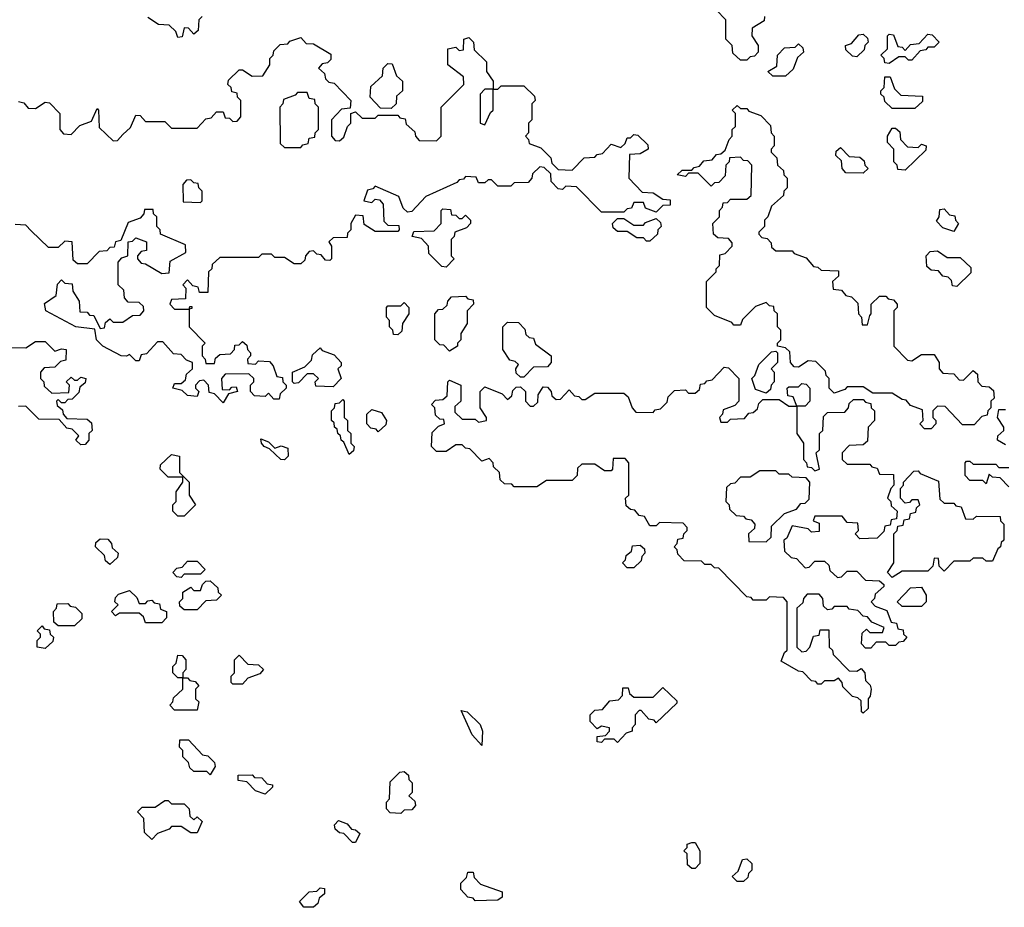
# Model space of a CAD drawing. Extents: x 2776963 to 2884430, y 684484 to 829250.
# Tile 264 of 287: x 2866076 to 2869121, y 816730 to 819475. Entities that reach past the tile are written whole.
import ezdxf

# ---------------------------------------------------------------- set-up
doc = ezdxf.new("R2010")
doc.units = 0

msp = doc.modelspace()

# ---------------------------------------------------------------- linework, layer by layer
at = {"layer": '0CON20XD'}
for points in [[(2868325, 819350), (2868305, 819350), (2868281.7, 819371.7), (2868280, 819395), (2868260, 819415), (2868260, 819475), (2868230, 819505)], [(2866640, 819485), (2866630, 819475), (2866628.3, 819441.7), (2866615, 819430), (2866598.3, 819448.3), (2866585, 819450), (2866578.3, 819421.7), (2866565, 819420), (2866558.3, 819438.3), (2866538.3, 819458.3), (2866505, 819460), (2866471.7, 819481.7)], [(2868380, 819485), (2868378.3, 819471.7), (2868341.7, 819448.3), (2868340, 819425), (2868360, 819395), (2868360, 819375), (2868348.3, 819361.7), (2868335, 819360), (2868325, 819350)], [(2868665, 819360), (2868651.7, 819361.7), (2868631.7, 819381.7), (2868630, 819395), (2868648.3, 819401.7), (2868671.7, 819428.3), (2868685, 819430), (2868698.3, 819418.3), (2868700, 819405), (2868690, 819395), (2868688.3, 819381.7), (2868665, 819360)], [(2868765, 819340), (2868751.7, 819341.7), (2868750, 819355), (2868740, 819365), (2868760, 819385), (2868760, 819425), (2868765, 819430), (2868778.3, 819428.3), (2868791.7, 819391.7), (2868805, 819390), (2868815, 819380), (2868831.7, 819398.3), (2868858.3, 819401.7), (2868885, 819430), (2868898.3, 819428.3), (2868920, 819405), (2868905, 819390), (2868885, 819390), (2868878.3, 819381.7), (2868861.7, 819378.3), (2868835, 819350), (2868825, 819350), (2868815, 819360), (2868795, 819360), (2868765, 819340)], [(2866395, 819120), (2866418.3, 819141.7), (2866435, 819180), (2866448.3, 819178.3), (2866465, 819160), (2866525, 819160), (2866545, 819140), (2866625, 819140), (2866651.7, 819168.3), (2866668.3, 819171.7), (2866685, 819190), (2866705, 819190), (2866711.7, 819171.7), (2866725, 819170), (2866735, 819160), (2866748.3, 819161.7), (2866760, 819175), (2866760, 819225), (2866750, 819235), (2866748.3, 819248.3), (2866731.7, 819251.7), (2866730, 819265), (2866720, 819275), (2866721.7, 819288.3), (2866755, 819320), (2866765, 819320), (2866795, 819300), (2866828.3, 819301.7), (2866850, 819335), (2866850, 819355), (2866860, 819365), (2866861.7, 819378.3), (2866881.7, 819398.3), (2866905, 819400), (2866911.7, 819408.3), (2866945, 819420), (2866961.7, 819401.7), (2866985, 819400), (2867038.3, 819368.3), (2867038.3, 819351.7), (2867028.3, 819341.7), (2867011.7, 819338.3), (2867000, 819325), (2867018.3, 819308.3), (2867021.7, 819291.7), (2867031.7, 819281.7), (2867048.3, 819278.3), (2867100, 819225), (2867098.3, 819201.7), (2867071.7, 819198.3), (2867040, 819165), (2867040, 819115), (2867051.7, 819101.7), (2867065, 819100), (2867078.3, 819111.7), (2867090, 819145), (2867100, 819155), (2867100, 819185), (2867115, 819190), (2867135, 819170), (2867175, 819170), (2867185, 819180), (2867245, 819180), (2867251.7, 819171.7), (2867268.3, 819168.3), (2867271.7, 819151.7), (2867298.3, 819128.3), (2867300, 819115), (2867311.7, 819101.7), (2867365, 819100), (2867380, 819115), (2867380, 819205), (2867450, 819275), (2867448.3, 819298.3), (2867400, 819335), (2867400, 819385), (2867425, 819390), (2867435, 819380), (2867448.3, 819381.7), (2867450, 819415), (2867465, 819420), (2867480, 819405), (2867481.7, 819381.7), (2867520, 819345), (2867520, 819315), (2867540, 819285), (2867540, 819260), (2867555, 819260), (2867565, 819270), (2867635, 819270), (2867668.3, 819238.3), (2867670, 819225), (2867660, 819215), (2867660, 819165), (2867650, 819155), (2867650, 819125), (2867640, 819115), (2867650, 819105), (2867651.7, 819091.7), (2867688.3, 819078.3), (2867718.3, 819048.3), (2867721.7, 819031.7), (2867741.7, 819011.7), (2867785, 819010), (2867821.7, 819048.3), (2867855, 819050), (2867861.7, 819058.3), (2867878.3, 819061.7), (2867905, 819090), (2867935, 819080), (2867948.3, 819091.7), (2867955, 819110), (2867965, 819110), (2867975, 819120), (2867988.3, 819118.3), (2868018.3, 819088.3), (2868020, 819075), (2867995, 819060), (2867961.7, 819058.3), (2867960, 818985), (2868001.7, 818941.7), (2868035, 818940), (2868065, 818920), (2868088.3, 818918.3), (2868088.3, 818901.7), (2868065, 818900), (2868045, 818880), (2868011.7, 818891.7), (2868005, 818910), (2867975, 818910), (2867968.3, 818891.7), (2867955, 818890), (2867945, 818880), (2867875, 818880), (2867798.3, 818958.3), (2867765, 818960), (2867755, 818950), (2867741.7, 818951.7), (2867720, 818975), (2867718.3, 818998.3), (2867698.3, 819018.3), (2867685, 819020), (2867661.7, 818998.3), (2867660, 818985), (2867648.3, 818971.7), (2867605, 818970), (2867595, 818960), (2867555, 818960), (2867535, 818980), (2867525, 818980), (2867515, 818970), (2867495, 818970), (2867488.3, 818988.3), (2867455, 818990), (2867448.3, 818981.7), (2867435, 818980), (2867428.3, 818971.7), (2867331.7, 818928.3), (2867288.3, 818881.7), (2867275, 818880), (2867261.7, 818891.7), (2867248.3, 818928.3), (2867175, 818960), (2867168.3, 818951.7), (2867151.7, 818948.3), (2867140, 818915), (2867165, 818910), (2867175, 818920), (2867188.3, 818918.3), (2867200, 818905), (2867201.7, 818851.7), (2867215, 818840), (2867248.3, 818838.3), (2867250, 818825), (2867245, 818820), (2867175, 818820), (2867141.7, 818841.7), (2867138.3, 818868.3), (2867115, 818870), (2867100, 818845), (2867100, 818825), (2867090, 818815), (2867088.3, 818801.7), (2867045, 818800), (2867031.7, 818788.3), (2867040, 818775), (2867040, 818735), (2867035, 818730), (2867021.7, 818731.7), (2867008.3, 818748.3), (2866995, 818750), (2866985, 818760), (2866971.7, 818758.3), (2866960, 818745), (2866958.3, 818731.7), (2866945, 818720), (2866925, 818720), (2866895, 818740), (2866865, 818740), (2866855, 818750), (2866825, 818750), (2866815, 818740), (2866695, 818740), (2866671.7, 818718.3), (2866670, 818705), (2866660, 818695), (2866658.3, 818631.7), (2866631.7, 818631.7), (2866628.3, 818648.3), (2866611.7, 818651.7), (2866595, 818670), (2866580, 818655), (2866590, 818645), (2866588.3, 818611.7), (2866545, 818610), (2866540, 818595), (2866555, 818580), (2866600, 818580), (2866601.7, 818588.3), (2866608.3, 818588.3), (2866608.3, 818581.7), (2866600, 818580), (2866600, 818525), (2866650, 818475), (2866640, 818465), (2866640, 818435), (2866650, 818425), (2866651.7, 818411.7), (2866678.3, 818411.7), (2866681.7, 818428.3), (2866695, 818440), (2866728.3, 818441.7), (2866740, 818455), (2866741.7, 818468.3), (2866755, 818470), (2866765, 818480), (2866778.3, 818468.3), (2866780, 818455), (2866790, 818445), (2866790, 818435), (2866780, 818425), (2866781.7, 818411.7), (2866805, 818410), (2866815, 818420), (2866848.3, 818418.3), (2866860, 818405), (2866871.7, 818371.7), (2866888.3, 818368.3), (2866890, 818355), (2866900, 818345), (2866900, 818335), (2866881.7, 818318.3), (2866878.3, 818301.7), (2866861.7, 818301.7), (2866845, 818320), (2866835, 818310), (2866801.7, 818311.7), (2866790, 818325), (2866790, 818345), (2866800, 818355), (2866800, 818365), (2866785, 818380), (2866711.7, 818378.3), (2866700, 818365), (2866701.7, 818331.7), (2866725, 818330), (2866731.7, 818338.3), (2866745, 818340), (2866750, 818325), (2866721.7, 818318.3), (2866705, 818290)], [(2868445, 819300), (2868405, 819300), (2868390, 819315), (2868418.3, 819331.7), (2868420, 819365), (2868441.7, 819388.3), (2868475, 819390), (2868485, 819400), (2868498.3, 819388.3), (2868500, 819375), (2868481.7, 819358.3), (2868468.3, 819321.7), (2868445, 819300)], [(2867225, 819200), (2867191.7, 819201.7), (2867160, 819235), (2867161.7, 819268.3), (2867198.3, 819301.7), (2867200, 819325), (2867215, 819340), (2867228.3, 819338.3), (2867241.7, 819301.7), (2867260, 819285), (2867260, 819255), (2867241.7, 819238.3), (2867240, 819215), (2867225, 819200)], [(2868845, 819200), (2868775, 819200), (2868751.7, 819221.7), (2868750, 819235), (2868740, 819245), (2868740, 819255), (2868750, 819265), (2868751.7, 819298.3), (2868768.3, 819298.3), (2868781.7, 819261.7), (2868801.7, 819241.7), (2868868.3, 819238.3), (2868868.3, 819221.7), (2868845, 819200)], [(2866945, 819080), (2866951.7, 819088.3), (2866968.3, 819091.7), (2866971.7, 819108.3), (2866988.3, 819111.7), (2866990, 819125), (2867000, 819135), (2867000, 819205), (2866990, 819215), (2866988.3, 819228.3), (2866971.7, 819231.7), (2866965, 819250), (2866935, 819250), (2866928.3, 819241.7), (2866891.7, 819228.3), (2866890, 819215), (2866880, 819205), (2866881.7, 819091.7), (2866895, 819080), (2866945, 819080)], [(2867515, 819150), (2867531.7, 819188.3), (2867540, 819195), (2867540, 819260), (2867515, 819260), (2867500, 819245), (2867500, 819155), (2867515, 819150)], [(2866071.7, 819221.7), (2866088.3, 819218.3), (2866101.7, 819201.7), (2866125, 819200), (2866155, 819220), (2866168.3, 819218.3), (2866200, 819185), (2866200, 819135), (2866211.7, 819121.7), (2866235, 819120), (2866261.7, 819148.3), (2866298.3, 819161.7), (2866315, 819200), (2866320, 819195), (2866321.7, 819141.7), (2866365, 819100), (2866378.3, 819101.7), (2866395, 819120)], [(2868895, 818210), (2868875, 818210), (2868860, 818225), (2868870, 818235), (2868868.3, 818268.3), (2868831.7, 818281.7), (2868818.3, 818298.3), (2868805, 818300), (2868775, 818320), (2868715, 818320), (2868685, 818340), (2868635, 818340), (2868628.3, 818331.7), (2868595, 818320), (2868580, 818335), (2868580, 818365), (2868570, 818375), (2868568.3, 818388.3), (2868538.3, 818418.3), (2868515, 818420), (2868485, 818400), (2868471.7, 818401.7), (2868460, 818415), (2868458.3, 818448.3), (2868445, 818460), (2868420, 818465), (2868420, 818475), (2868430, 818485), (2868430, 818515), (2868420, 818525), (2868420, 818565), (2868410, 818575), (2868408.3, 818588.3), (2868395, 818590), (2868385, 818600), (2868351.7, 818588.3), (2868311.7, 818548.3), (2868305, 818530), (2868285, 818530), (2868278.3, 818538.3), (2868225, 818560), (2868200, 818585), (2868200, 818665), (2868230, 818695), (2868230, 818705), (2868240, 818715), (2868241.7, 818748.3), (2868258.3, 818751.7), (2868280, 818775), (2868280, 818785), (2868268.3, 818798.3), (2868235, 818800), (2868221.7, 818811.7), (2868220, 818845), (2868240, 818865), (2868240, 818885), (2868250, 818895), (2868251.7, 818908.3), (2868265, 818910), (2868275, 818920), (2868325, 818920), (2868338.3, 818931.7), (2868340, 819025), (2868328.3, 819038.3), (2868315, 819040), (2868305, 819050), (2868271.7, 819048.3), (2868270, 819035), (2868260, 819025), (2868258.3, 818991.7), (2868238.3, 818971.7), (2868225, 818970), (2868215, 818960), (2868175, 819000), (2868145, 819000), (2868135, 818990), (2868110, 818995), (2868125, 819010), (2868155, 819010), (2868161.7, 819018.3), (2868178.3, 819021.7), (2868191.7, 819038.3), (2868218.3, 819041.7), (2868231.7, 819058.3), (2868245, 819060), (2868258.3, 819071.7), (2868270, 819105), (2868280, 819115), (2868280, 819135), (2868290, 819145), (2868290, 819185), (2868280, 819195), (2868295, 819210), (2868305, 819200), (2868325, 819200), (2868331.7, 819191.7), (2868368.3, 819178.3), (2868398.3, 819148.3), (2868400, 819125), (2868410, 819115), (2868410, 819085), (2868400, 819075), (2868400, 819065), (2868418.3, 819048.3), (2868420, 819025), (2868438.3, 819008.3), (2868440, 818995), (2868450, 818985), (2868450, 818955), (2868440, 818945), (2868438.3, 818931.7), (2868401.7, 818898.3), (2868390, 818865), (2868380, 818855), (2868380, 818835), (2868361.7, 818818.3), (2868361.7, 818811.7), (2868371.7, 818801.7), (2868388.3, 818798.3), (2868400, 818785), (2868401.7, 818771.7), (2868415, 818760), (2868465, 818760), (2868471.7, 818751.7), (2868508.3, 818738.3), (2868531.7, 818711.7), (2868545, 818710), (2868555, 818700), (2868608.3, 818698.3), (2868608.3, 818681.7), (2868590, 818665), (2868591.7, 818641.7), (2868618.3, 818638.3), (2868631.7, 818621.7), (2868648.3, 818618.3), (2868668.3, 818598.3), (2868670, 818565), (2868680, 818555), (2868681.7, 818531.7), (2868698.3, 818531.7), (2868705, 818560), (2868710, 818565), (2868710, 818595), (2868735, 818620), (2868755, 818620), (2868761.7, 818611.7), (2868778.3, 818608.3), (2868790, 818595), (2868790, 818585), (2868780, 818575), (2868780, 818465), (2868821.7, 818421.7), (2868835, 818420), (2868865, 818440), (2868905, 818440), (2868920, 818415), (2868920, 818395), (2868931.7, 818381.7), (2868965, 818380), (2868981.7, 818361.7), (2868995, 818360), (2869025, 818390), (2869038.3, 818378.3), (2869040, 818355), (2869051.7, 818341.7), (2869075, 818340), (2869088.3, 818328.3), (2869090, 818305), (2869080, 818295), (2869080, 818275), (2869070, 818265), (2869068.3, 818251.7), (2869051.7, 818248.3), (2869028.3, 818221.7), (2868991.7, 818221.7), (2868938.3, 818278.3), (2868915, 818280), (2868900, 818265), (2868900, 818245), (2868910, 818235), (2868910, 818225), (2868895, 818210)], [(2868815, 819010), (2868791.7, 819011.7), (2868790, 819025), (2868780, 819035), (2868780, 819075), (2868760, 819095), (2868760, 819115), (2868775, 819140), (2868785, 819140), (2868798.3, 819128.3), (2868800, 819105), (2868821.7, 819081.7), (2868855, 819080), (2868865, 819090), (2868880, 819085), (2868878.3, 819071.7), (2868815, 819010)], [(2868685, 819000), (2868631.7, 819001.7), (2868620, 819015), (2868618.3, 819038.3), (2868600, 819055), (2868601.7, 819068.3), (2868615, 819080), (2868641.7, 819051.7), (2868675, 819050), (2868688.3, 819038.3), (2868690, 819025), (2868700, 819015), (2868685, 819000)], [(2866635, 818910), (2866640, 818915), (2866640, 818945), (2866630, 818955), (2866628.3, 818968.3), (2866615, 818970), (2866605, 818980), (2866591.7, 818978.3), (2866580, 818965), (2866581.7, 818911.7), (2866635, 818910)], [(2866705, 818290), (2866678.3, 818318.3), (2866661.7, 818321.7), (2866660, 818345), (2866645, 818360), (2866631.7, 818358.3), (2866620, 818345), (2866620, 818335), (2866630, 818325), (2866625, 818310), (2866595, 818312.5), (2866578.3, 818328.3), (2866550, 818335), (2866555, 818350), (2866575, 818350), (2866588.3, 818361.7), (2866591.7, 818378.3), (2866610, 818395), (2866610, 818415), (2866591.7, 818421.7), (2866575, 818440), (2866551.7, 818441.7), (2866518.3, 818478.3), (2866501.7, 818478.3), (2866468.3, 818441.7), (2866451.7, 818438.3), (2866445, 818420), (2866435, 818420), (2866415, 818440), (2866406, 818434), (2866390, 818435), (2866333.3, 818465), (2866313.3, 818485), (2866308.3, 818518.3), (2866250, 818525), (2866156.2, 818575), (2866153, 818597), (2866188.3, 818621.7), (2866193, 818657), (2866205, 818670), (2866215, 818660), (2866238.3, 818658.3), (2866240, 818635), (2866260, 818605), (2866261.7, 818571.7), (2866285, 818570), (2866291.7, 818561.7), (2866305, 818560), (2866325, 818520), (2866338.3, 818521.7), (2866341.7, 818538.3), (2866355, 818550), (2866365, 818540), (2866395, 818540), (2866425, 818560), (2866448.3, 818561.7), (2866460, 818575), (2866458.3, 818588.3), (2866445, 818600), (2866411.7, 818601.7), (2866400, 818615), (2866398.3, 818638.3), (2866380, 818655), (2866380, 818725), (2866391.7, 818738.3), (2866410, 818745), (2866411.7, 818788.3), (2866425, 818790), (2866435, 818800), (2866468.3, 818788.3), (2866468.3, 818761.7), (2866451.7, 818758.3), (2866440, 818745), (2866440, 818735), (2866451.7, 818721.7), (2866465, 818720), (2866515, 818690), (2866538.3, 818691.7), (2866541.7, 818728.3), (2866590, 818755), (2866588.3, 818778.3), (2866511.7, 818811.7), (2866510, 818825), (2866500, 818835), (2866500, 818865), (2866490, 818875), (2866488.3, 818888.3), (2866461.7, 818888.3), (2866460, 818875), (2866448.3, 818861.7), (2866411.7, 818848.3), (2866388.3, 818791.7), (2866371.7, 818788.3), (2866368.3, 818771.7), (2866355, 818770), (2866345, 818760), (2866321.7, 818758.3), (2866285, 818720), (2866255, 818720), (2866241.7, 818731.7), (2866238.3, 818788.3), (2866215, 818790), (2866195, 818770), (2866165, 818770), (2866111.7, 818821.7), (2866095, 818840), (2866061.7, 818841.7)], [(2867395, 818710), (2867381.7, 818711.7), (2867341.7, 818751.7), (2867340, 818775), (2867318.3, 818798.3), (2867290, 818805), (2867295, 818820), (2867358.3, 818821.7), (2867380, 818845), (2867380, 818885), (2867385, 818890), (2867408.3, 818888.3), (2867411.7, 818871.7), (2867425, 818870), (2867435, 818860), (2867445, 818860), (2867455, 818870), (2867470, 818855), (2867470, 818845), (2867458.3, 818831.7), (2867421.7, 818818.3), (2867420, 818805), (2867410, 818795), (2867410, 818745), (2867420, 818735), (2867395, 818710)], [(2868965, 818820), (2868931.7, 818831.7), (2868911.7, 818851.7), (2868920, 818865), (2868921.7, 818888.3), (2868935, 818890), (2868951.7, 818871.7), (2868968.3, 818868.3), (2868970, 818855), (2868980, 818845), (2868965, 818820)], [(2868025, 818790), (2868015, 818790), (2868005, 818800), (2867985, 818800), (2867955, 818820), (2867925, 818820), (2867911.7, 818831.7), (2867910, 818845), (2867925, 818860), (2867945, 818860), (2867975, 818840), (2868005, 818840), (2868011.7, 818848.3), (2868045, 818860), (2868058.3, 818848.3), (2868060, 818835), (2868050, 818825), (2868048.3, 818811.7), (2868025, 818790)], [(2868975, 818650), (2868961.7, 818651.7), (2868958.3, 818668.3), (2868948.3, 818678.3), (2868931.7, 818681.7), (2868918.3, 818698.3), (2868895, 818700), (2868881.7, 818711.7), (2868880, 818745), (2868891.7, 818758.3), (2868915, 818760), (2868945, 818740), (2868985, 818740), (2869018.3, 818708.3), (2869018.3, 818691.7), (2868975, 818650)], [(2867405, 818450), (2867388.3, 818468.3), (2867375, 818470), (2867360, 818485), (2867360, 818565), (2867371.7, 818578.3), (2867385, 818580), (2867398.3, 818591.7), (2867400, 818605), (2867411.7, 818618.3), (2867455, 818620), (2867461.7, 818611.7), (2867478.3, 818608.3), (2867480, 818595), (2867460, 818575), (2867460, 818535), (2867440, 818505), (2867440, 818485), (2867430, 818475), (2867430, 818465), (2867405, 818450)], [(2867245, 818500), (2867231.7, 818501.7), (2867230, 818515), (2867220, 818525), (2867220, 818545), (2867210, 818555), (2867210, 818585), (2867215, 818590), (2867255, 818590), (2867265, 818600), (2867280, 818585), (2867280, 818565), (2867260, 818535), (2867258.3, 818511.7), (2867245, 818500)], [(2867635, 818370), (2867625, 818370), (2867611.7, 818381.7), (2867610, 818395), (2867618.3, 818408.3), (2867608.3, 818418.3), (2867591.7, 818421.7), (2867570, 818455), (2867570, 818525), (2867585, 818540), (2867618.3, 818538.3), (2867638.3, 818518.3), (2867641.7, 818501.7), (2867651.7, 818491.7), (2867665, 818490), (2867671.7, 818471.7), (2867720, 818435), (2867720, 818415), (2867708.3, 818401.7), (2867665, 818400), (2867635, 818370)], [(2866041.7, 818461.7), (2866095, 818460), (2866125, 818480), (2866155, 818480), (2866185, 818450), (2866205, 818457.5), (2866220, 818455), (2866218.3, 818421.7), (2866201.7, 818418.3), (2866185, 818400), (2866151.7, 818398.3), (2866140, 818385), (2866140, 818365), (2866150, 818355), (2866151.7, 818341.7), (2866175, 818320), (2866228.3, 818321.7), (2866230, 818345), (2866220, 818355), (2866235, 818370), (2866245, 818360), (2866255, 818360), (2866265, 818370), (2866280, 818365), (2866278.3, 818351.7), (2866261.7, 818338.3), (2866258.3, 818321.7), (2866238.3, 818301.7), (2866225, 818300), (2866215, 818290), (2866205, 818290), (2866195, 818300), (2866190, 818295), (2866191.7, 818281.7), (2866208.3, 818268.3), (2866210, 818255), (2866221.7, 818241.7), (2866285, 818240), (2866298.3, 818228.3), (2866300, 818205), (2866290, 818195), (2866290, 818175), (2866278.3, 818161.7), (2866265, 818160), (2866250, 818175), (2866258.3, 818188.3), (2866238.3, 818208.3), (2866221.7, 818211.7), (2866198.3, 818238.3), (2866135, 818240), (2866095, 818280), (2866071.7, 818278.3)], [(2867045, 818340), (2866991.7, 818341.7), (2866990, 818355), (2867000, 818365), (2866985, 818380), (2866965, 818380), (2866938.3, 818351.7), (2866925, 818350), (2866920, 818355), (2866920, 818385), (2866958.3, 818401.7), (2866978.3, 818421.7), (2866981.7, 818438.3), (2867005, 818460), (2867011.7, 818451.7), (2867048.3, 818438.3), (2867070, 818415), (2867070, 818405), (2867060, 818395), (2867070, 818365), (2867045, 818340)], [(2868385, 818320), (2868351.7, 818331.7), (2868340, 818365), (2868350, 818375), (2868361.7, 818408.3), (2868401.7, 818448.3), (2868415, 818450), (2868420, 818445), (2868420, 818415), (2868400, 818395), (2868410, 818385), (2868410, 818355), (2868400, 818345), (2868398.3, 818331.7), (2868385, 818320)], [(2868685, 817330), (2868680, 817335), (2868678.3, 817368.3), (2868668.3, 817378.3), (2868651.7, 817381.7), (2868621.7, 817411.7), (2868620, 817425), (2868608.3, 817438.3), (2868595, 817430), (2868565, 817430), (2868555, 817420), (2868545, 817420), (2868538.3, 817428.3), (2868525, 817430), (2868498.3, 817458.3), (2868485, 817460), (2868431.7, 817491.7), (2868441.7, 817518.3), (2868450, 817525), (2868450, 817675), (2868438.3, 817688.3), (2868395, 817690), (2868385, 817680), (2868345, 817680), (2868338.3, 817688.3), (2868325, 817690), (2868238.3, 817778.3), (2868225, 817780), (2868215, 817790), (2868195, 817790), (2868185, 817800), (2868131.7, 817801.7), (2868111.7, 817821.7), (2868110, 817835), (2868100, 817845), (2868110, 817855), (2868111.7, 817868.3), (2868128.3, 817871.7), (2868130, 817885), (2868140, 817895), (2868140, 817905), (2868128.3, 817918.3), (2868055, 817920), (2868045, 817910), (2868025, 817910), (2868008.3, 817938.3), (2867991.7, 817941.7), (2867978.3, 817958.3), (2867965, 817960), (2867951.7, 817971.7), (2867950, 817995), (2867960, 818005), (2867960, 818105), (2867948.3, 818118.3), (2867911.7, 818118.3), (2867910, 818085), (2867905, 818080), (2867885, 818080), (2867855, 818100), (2867815, 818100), (2867801.7, 818088.3), (2867800, 818065), (2867785, 818050), (2867705, 818050), (2867675, 818030), (2867605, 818030), (2867598.3, 818038.3), (2867575, 818040), (2867561.7, 818051.7), (2867560, 818075), (2867541.7, 818091.7), (2867540, 818105), (2867528.3, 818118.3), (2867505, 818110), (2867468.3, 818148.3), (2867455, 818150), (2867445, 818160), (2867425, 818160), (2867395, 818140), (2867365, 818140), (2867350, 818155), (2867351.7, 818198.3), (2867371.7, 818218.3), (2867390, 818225), (2867388.3, 818238.3), (2867375, 818240), (2867361.7, 818251.7), (2867360, 818275), (2867350, 818285), (2867361.7, 818298.3), (2867385, 818300), (2867398.3, 818311.7), (2867400, 818355), (2867405, 818360), (2867440, 818345), (2867440, 818295), (2867421.7, 818278.3), (2867421.7, 818261.7), (2867445, 818240), (2867485, 818240), (2867495, 818230), (2867520, 818235), (2867520, 818245), (2867500, 818275), (2867500, 818325), (2867515, 818340), (2867568.3, 818318.3), (2867585, 818300), (2867598.3, 818311.7), (2867601.7, 818328.3), (2867611.7, 818338.3), (2867625, 818340), (2867640, 818325), (2867640, 818295), (2867655, 818280), (2867665, 818280), (2867678.3, 818291.7), (2867680, 818315), (2867695, 818340), (2867708.3, 818338.3), (2867720, 818325), (2867721.7, 818311.7), (2867735, 818300), (2867748.3, 818301.7), (2867775, 818330), (2867791.7, 818311.7), (2867805, 818310), (2867815, 818300), (2867825, 818300), (2867855, 818320), (2867945, 818320), (2867958.3, 818308.3), (2867970, 818275), (2867981.7, 818261.7), (2868035, 818260), (2868041.7, 818268.3), (2868058.3, 818271.7), (2868078.3, 818291.7), (2868081.7, 818308.3), (2868101.7, 818328.3), (2868135, 818330), (2868145, 818320), (2868165, 818320), (2868178.3, 818331.7), (2868181.7, 818348.3), (2868195, 818350), (2868201.7, 818358.3), (2868218.3, 818361.7), (2868255, 818400), (2868268.3, 818398.3), (2868300, 818365), (2868300, 818295), (2868288.3, 818281.7), (2868251.7, 818268.3), (2868250, 818255), (2868240, 818245), (2868245, 818230), (2868265, 818230), (2868275, 818240), (2868318.3, 818241.7), (2868331.7, 818258.3), (2868345, 818260), (2868358.3, 818271.7), (2868361.7, 818288.3), (2868375, 818300), (2868425, 818300), (2868455, 818280), (2868480, 818280), (2868468.3, 818308.3), (2868451.7, 818311.7), (2868450, 818335), (2868455, 818340), (2868485, 818340), (2868495, 818350), (2868508.3, 818348.3), (2868520, 818335), (2868520, 818295), (2868505, 818280), (2868480, 818280), (2868480, 818195), (2868500, 818165), (2868500, 818115), (2868510, 818105), (2868511.7, 818091.7), (2868525, 818090), (2868535, 818080), (2868550, 818085), (2868540, 818135), (2868550, 818145), (2868550, 818195), (2868560, 818205), (2868561.7, 818248.3), (2868575, 818260), (2868628.3, 818261.7), (2868640, 818275), (2868641.7, 818288.3), (2868655, 818300), (2868685, 818300), (2868691.7, 818291.7), (2868708.3, 818288.3), (2868710, 818275), (2868720, 818265), (2868720, 818235), (2868700, 818215), (2868698.3, 818171.7), (2868685, 818160), (2868641.7, 818158.3), (2868620, 818135), (2868620, 818115), (2868635, 818100), (2868705, 818100), (2868711.7, 818091.7), (2868728.3, 818088.3), (2868735, 818070), (2868778.3, 818068.3), (2868780, 818035), (2868770, 818025), (2868760, 817995), (2868770, 817985), (2868771.7, 817971.7), (2868790, 817955), (2868788.3, 817931.7), (2868771.7, 817928.3), (2868768.3, 817911.7), (2868751.7, 817908.3), (2868748.3, 817891.7), (2868728.3, 817871.7), (2868675, 817870), (2868660, 817885), (2868670, 817895), (2868668.3, 817918.3), (2868635, 817920), (2868620, 817940), (2868535, 817940), (2868530, 817925), (2868548.3, 817918.3), (2868548.3, 817891.7), (2868525, 817890), (2868515, 817900), (2868465, 817910), (2868448.3, 817871.7), (2868440, 817865), (2868441.7, 817831.7), (2868461.7, 817811.7), (2868478.3, 817808.3), (2868505, 817780), (2868518.3, 817781.7), (2868535, 817800), (2868565, 817800), (2868578.3, 817788.3), (2868581.7, 817771.7), (2868605, 817750), (2868618.3, 817751.7), (2868635, 817770), (2868665, 817770), (2868691.7, 817741.7), (2868735, 817740), (2868748.3, 817728.3), (2868748.3, 817721.7), (2868721.7, 817698.3), (2868720, 817685), (2868710, 817675), (2868721.7, 817661.7), (2868758.3, 817648.3), (2868771.7, 817611.7), (2868788.3, 817608.3), (2868791.7, 817591.7), (2868808.3, 817588.3), (2868810, 817575), (2868820, 817565), (2868808.3, 817551.7), (2868795, 817550), (2868785, 817540), (2868765, 817540), (2868755, 817550), (2868725, 817550), (2868708.3, 817531.7), (2868691.7, 817531.7), (2868680, 817545), (2868681.7, 817578.3), (2868695, 817590), (2868705, 817580), (2868745, 817580), (2868750, 817595), (2868711.7, 817611.7), (2868698.3, 817628.3), (2868685, 817630), (2868668.3, 817648.3), (2868641.7, 817651.7), (2868635, 817660), (2868595, 817660), (2868588.3, 817651.7), (2868575, 817650), (2868561.7, 817661.7), (2868560, 817685), (2868548.3, 817698.3), (2868511.7, 817698.3), (2868500, 817685), (2868498.3, 817671.7), (2868480, 817655), (2868480, 817535), (2868495, 817520), (2868508.3, 817521.7), (2868520, 817535), (2868531.7, 817568.3), (2868548.3, 817571.7), (2868551.7, 817588.3), (2868578.3, 817588.3), (2868580, 817535), (2868590, 817525), (2868591.7, 817511.7), (2868641.7, 817461.7), (2868665, 817460), (2868678.3, 817468.3), (2868690, 817455), (2868691.7, 817431.7), (2868707, 817417), (2868710, 817405), (2868707, 817383), (2868700, 817375), (2868700, 817345), (2868685, 817330)], [(2867095, 818130), (2867078.3, 818168.3), (2867070, 818175), (2867068.3, 818188.3), (2867060, 818195), (2867058.3, 818208.3), (2867050, 818215), (2867048.3, 818228.3), (2867040, 818235), (2867040, 818265), (2867050, 818275), (2867051.7, 818288.3), (2867065, 818290), (2867075, 818300), (2867080, 818295), (2867080, 818245), (2867090, 818235), (2867090, 818205), (2867100, 818195), (2867100, 818165), (2867110, 818155), (2867108.3, 818141.7), (2867095, 818130)], [(2867185, 818200), (2867178.3, 818208.3), (2867161.7, 818211.7), (2867150, 818225), (2867150, 818255), (2867165, 818270), (2867195, 818260), (2867210, 818235), (2867208.3, 818221.7), (2867185, 818200)], [(2869125, 818160), (2869100, 818175), (2869101.7, 818188.3), (2869120, 818205), (2869120, 818215), (2869100, 818245), (2869105, 818270), (2869125, 818270)], [(2866895, 818114.2), (2866883.3, 818115), (2866848.3, 818148.3), (2866832.5, 818155), (2866823.3, 818165), (2866821.7, 818178.3), (2866845, 818170), (2866865, 818150), (2866885, 818157.5), (2866905, 818150), (2866906.2, 818125), (2866895, 818114.2)], [(2866585, 817940), (2866565, 817940), (2866550, 817955), (2866550, 817975), (2866560, 817985), (2866560, 818015), (2866580, 818045), (2866580, 818060), (2866535, 818060), (2866510, 818085), (2866511.7, 818098.3), (2866545, 818130), (2866570, 818125), (2866570, 818075), (2866600, 818045), (2866600, 818005), (2866620, 817975), (2866585, 817940)], [(2869135, 818030), (2869108.3, 818058.3), (2869085, 818060), (2869075, 818070), (2869065, 818040), (2869055, 818050), (2869015, 818050), (2869000, 818065), (2869000, 818105), (2869005, 818110), (2869015, 818110), (2869025, 818100), (2869095, 818100), (2869105, 818090), (2869135, 818090)], [(2868385, 817860), (2868400, 817875), (2868401.7, 817908.3), (2868441.7, 817948.3), (2868478.3, 817961.7), (2868491.7, 817978.3), (2868505, 817980), (2868518.3, 817991.7), (2868520, 818045), (2868508.3, 818058.3), (2868465, 818060), (2868455, 818070), (2868425, 818070), (2868415, 818080), (2868365, 818080), (2868335, 818060), (2868305, 818060), (2868288.3, 818041.7), (2868275, 818040), (2868261.7, 818028.3), (2868260, 817985), (2868270, 817975), (2868271.7, 817961.7), (2868291.7, 817941.7), (2868315, 817940), (2868321.7, 817931.7), (2868338.3, 817928.3), (2868350, 817915), (2868348.3, 817901.7), (2868330, 817885), (2868331.7, 817861.7), (2868385, 817860)], [(2868775, 817750), (2868760, 817765), (2868780, 817795), (2868780, 817885), (2868790, 817895), (2868791.7, 817908.3), (2868808.3, 817911.7), (2868811.7, 817928.3), (2868828.3, 817931.7), (2868831.7, 817948.3), (2868848.3, 817951.7), (2868850, 817965), (2868860, 817975), (2868855, 817990), (2868835, 817990), (2868828.3, 817981.7), (2868815, 817980), (2868800, 817995), (2868800, 818025), (2868810, 818035), (2868810, 818045), (2868841.7, 818078.3), (2868855, 818080), (2868861.7, 818071.7), (2868918.3, 818048.3), (2868921.7, 817991.7), (2868935, 817980), (2868965, 817980), (2868971.7, 817971.7), (2868988.3, 817968.3), (2869001.7, 817931.7), (2869025, 817930), (2869035, 817940), (2869108.3, 817938.3), (2869110, 817925), (2869120, 817915), (2869120, 817865), (2869111.7, 817858.3), (2869110, 817845), (2869101.7, 817838.3), (2869085, 817800), (2869065, 817800), (2869055, 817810), (2869025, 817810), (2869015, 817800), (2868965, 817800), (2868935, 817770), (2868920, 817785), (2868918.3, 817808.3), (2868905, 817810), (2868900, 817785), (2868885, 817770), (2868805, 817770), (2868775, 817750)], [(2866355, 817790), (2866341.7, 817801.7), (2866338.3, 817818.3), (2866310, 817845), (2866311.7, 817858.3), (2866325, 817870), (2866348.3, 817868.3), (2866360, 817855), (2866361.7, 817841.7), (2866380, 817825), (2866378.3, 817811.7), (2866355, 817790)], [(2867975, 817780), (2867955, 817780), (2867940, 817795), (2867950, 817805), (2867951.7, 817818.3), (2867968.3, 817831.7), (2867971.7, 817848.3), (2867995, 817850), (2868008.3, 817838.3), (2868010, 817825), (2868000, 817815), (2867998.3, 817801.7), (2867975, 817780)], [(2866575, 817750), (2866561.7, 817751.7), (2866550, 817765), (2866561.7, 817778.3), (2866578.3, 817781.7), (2866595, 817800), (2866625, 817800), (2866650, 817775), (2866635, 817760), (2866585, 817760), (2866575, 817750)], [(2866625, 817650), (2866585, 817650), (2866571.7, 817661.7), (2866570, 817675), (2866580, 817685), (2866580, 817705), (2866605, 817720), (2866615, 817710), (2866635, 817710), (2866641.7, 817728.3), (2866651.7, 817738.3), (2866665, 817740), (2866688.3, 817718.3), (2866690, 817705), (2866700, 817695), (2866685, 817680), (2866651.7, 817678.3), (2866625, 817650)], [(2868865, 817660), (2868805, 817660), (2868790, 817675), (2868831.7, 817718.3), (2868865, 817720), (2868880, 817695), (2868880, 817675), (2868865, 817660)], [(2866515, 817610), (2866465, 817610), (2866458.3, 817628.3), (2866445, 817640), (2866385, 817640), (2866371.7, 817631.7), (2866360, 817645), (2866380, 817665), (2866370, 817675), (2866371.7, 817688.3), (2866381.7, 817698.3), (2866415, 817710), (2866438.3, 817688.3), (2866445, 817670), (2866465, 817670), (2866471.7, 817678.3), (2866485, 817680), (2866491.7, 817671.7), (2866508.3, 817668.3), (2866511.7, 817651.7), (2866530, 817645), (2866530, 817625), (2866515, 817610)], [(2866245, 817600), (2866195, 817600), (2866181.7, 817611.7), (2866180, 817645), (2866190, 817655), (2866191.7, 817668.3), (2866225, 817670), (2866231.7, 817661.7), (2866248.3, 817658.3), (2866268.3, 817638.3), (2866268.3, 817621.7), (2866245, 817600)], [(2866155, 817530), (2866130, 817535), (2866130, 817555), (2866140, 817565), (2866140, 817575), (2866130, 817585), (2866145, 817600), (2866151.7, 817591.7), (2866168.3, 817588.3), (2866170, 817575), (2866180, 817565), (2866178.3, 817551.7), (2866155, 817530)], [(2866625, 817340), (2866555, 817340), (2866540, 817355), (2866550, 817365), (2866551.7, 817378.3), (2866580, 817405), (2866580, 817440), (2866565, 817440), (2866550, 817455), (2866550, 817475), (2866560, 817485), (2866565, 817510), (2866578.3, 817508.3), (2866590, 817495), (2866590, 817465), (2866580, 817455), (2866580, 817440), (2866595, 817440), (2866601.7, 817431.7), (2866618.3, 817428.3), (2866630, 817415), (2866620, 817405), (2866620, 817375), (2866630, 817365), (2866625, 817340)], [(2866765, 817420), (2866735, 817420), (2866730, 817425), (2866730, 817445), (2866740, 817455), (2866740, 817495), (2866755, 817510), (2866781.7, 817481.7), (2866815, 817480), (2866830, 817465), (2866818.3, 817451.7), (2866781.7, 817438.3), (2866765, 817420)], [(2867925, 817240), (2867915, 817250), (2867885, 817250), (2867875, 817240), (2867861.7, 817241.7), (2867861.7, 817258.3), (2867888.3, 817261.7), (2867900, 817275), (2867900, 817285), (2867875, 817290), (2867861.7, 817281.7), (2867840, 817305), (2867840, 817325), (2867855, 817340), (2867878.3, 817341.7), (2867901.7, 817368.3), (2867928.3, 817371.7), (2867940, 817385), (2867941.7, 817408.3), (2867958.3, 817408.3), (2867961.7, 817391.7), (2867975, 817380), (2868035, 817380), (2868065, 817410), (2868108.3, 817368.3), (2868108.3, 817361.7), (2868045, 817300), (2868038.3, 817308.3), (2868021.7, 817311.7), (2867998.3, 817338.3), (2867991.7, 817338.3), (2867980, 817325), (2867980, 817295), (2867970, 817285), (2867970, 817275), (2867951.7, 817268.3), (2867925, 817240)], [(2867505, 817230), (2867475, 817263.3), (2867441.7, 817338.3), (2867460, 817335), (2867500, 817295), (2867507.5, 817275), (2867505, 817230)], [(2866665, 817140), (2866655, 817150), (2866615, 817150), (2866601.7, 817161.7), (2866598.3, 817178.3), (2866580, 817195), (2866580, 817215), (2866570, 817225), (2866571.7, 817248.3), (2866598.3, 817248.3), (2866641.7, 817201.7), (2866658.3, 817198.3), (2866678.3, 817178.3), (2866680, 817165), (2866665, 817140)], [(2867255, 817020), (2867221.7, 817021.7), (2867210, 817035), (2867210, 817055), (2867220, 817065), (2867221.7, 817118.3), (2867251.7, 817148.3), (2867265, 817150), (2867278.3, 817138.3), (2867280, 817125), (2867290, 817115), (2867290, 817085), (2867280, 817075), (2867298.3, 817058.3), (2867300, 817045), (2867288.3, 817031.7), (2867265, 817030), (2867255, 817020)], [(2866835, 817080), (2866805, 817090), (2866778.3, 817118.3), (2866751.7, 817121.7), (2866751.7, 817138.3), (2866795, 817140), (2866801.7, 817131.7), (2866825, 817130), (2866841.7, 817111.7), (2866858.3, 817108.3), (2866858.3, 817101.7), (2866835, 817080)], [(2866485, 816940), (2866461.7, 816961.7), (2866460, 817005), (2866440, 817025), (2866455, 817040), (2866495, 817040), (2866525, 817060), (2866535, 817060), (2866545, 817050), (2866585, 817050), (2866600, 817035), (2866601.7, 817011.7), (2866615, 817000), (2866625, 817010), (2866640, 816995), (2866625, 816960), (2866605, 816960), (2866575, 816980), (2866545, 816980), (2866538.3, 816971.7), (2866501.7, 816958.3), (2866485, 816940)], [(2867115, 816930), (2867105, 816930), (2867078.3, 816958.3), (2867065, 816960), (2867051.7, 816971.7), (2867050, 816985), (2867061.7, 816998.3), (2867088.3, 816988.3), (2867101.7, 816971.7), (2867115, 816970), (2867128.3, 816958.3), (2867115, 816930)], [(2868165, 816850), (2868155, 816850), (2868141.7, 816861.7), (2868140, 816895), (2868130, 816905), (2868140, 816915), (2868140, 816925), (2868155, 816930), (2868165, 816930), (2868180, 816905), (2868180, 816865), (2868165, 816850)], [(2868315, 816810), (2868295, 816810), (2868280, 816825), (2868298.3, 816841.7), (2868311.7, 816878.3), (2868325, 816880), (2868340, 816865), (2868340, 816845), (2868330, 816835), (2868328.3, 816821.7), (2868315, 816810)], [(2867485, 816750), (2867478.3, 816758.3), (2867461.7, 816761.7), (2867440, 816785), (2867440, 816805), (2867458.3, 816821.7), (2867461.7, 816838.3), (2867478.3, 816838.3), (2867481.7, 816821.7), (2867501.7, 816801.7), (2867568.3, 816778.3), (2867568.3, 816761.7), (2867555, 816752.5), (2867485, 816750)], [(2866985, 816730), (2866955, 816730), (2866941.7, 816748.3), (2866971.7, 816778.3), (2866995, 816780), (2867005, 816790), (2867018.3, 816788.3), (2867018.3, 816771.7), (2867001.7, 816758.3), (2866998.3, 816741.7), (2866985, 816730)]]:
    msp.add_lwpolyline(points, dxfattribs=at)

doc.saveas('drawing.dxf')
